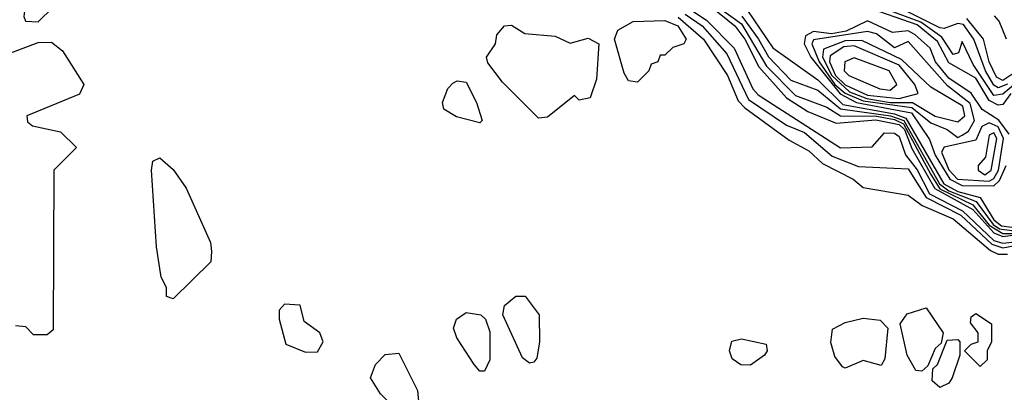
# Model space of a CAD drawing. Extents: x 2889633 to 3052318, y 540750 to 918690.
# Tile 528 of 656: x 2968604 to 2970788, y 841313 to 842138. Entities that reach past the tile are written whole.
import ezdxf

# ---------------------------------------------------------------- set-up
doc = ezdxf.new("R2010")
doc.units = 0

msp = doc.modelspace()

# ---------------------------------------------------------------- linework, layer by layer
at = {"layer": '0CON02XD'}
for points in [[(2968645, 842133.8), (2968677.5, 842165), (2968677.5, 842185), (2968665, 842192.5), (2968635, 842193.3), (2968617.5, 842175), (2968613.3, 842145), (2968617.5, 842135), (2968645, 842133.8)], [(2970095, 842208.8), (2970205, 842129.1), (2970260.9, 842035), (2970325, 841970), (2970395, 841944.4), (2970425, 841925.4), (2970505, 841924.4), (2970545, 841917.3), (2970565, 841907.3), (2970625.6, 841795.6), (2970645, 841763.9), (2970718.3, 841728.3), (2970755, 841683.3), (2970784.9, 841664.9), (2970805, 841664.8)], [(2970855, 842032.5), (2970785, 841973.3), (2970765, 841970.5), (2970718.9, 842038.9), (2970695, 842090), (2970686.7, 842065), (2970675, 842061.2), (2970649.6, 842099.6), (2970602.8, 842132.8), (2970495, 842172.5)], [(2970080.6, 842150.6), (2970117.8, 842125), (2970172.6, 842062.6), (2970221.2, 841961.2), (2970305, 841904.3), (2970345, 841888.6), (2970406.3, 841836.3), (2970465, 841812.9), (2970575, 841808.1), (2970614.7, 841744.7), (2970691.5, 841705), (2970760.8, 841640.8), (2970785, 841633.3), (2970812.1, 841637.9)], [(2970097.3, 842157.3), (2970127.4, 842137.4), (2970188.9, 842075), (2970230.6, 841985), (2970242, 841972), (2970425, 841854.3), (2970495, 841856.7), (2970522.5, 841887.5), (2970545, 841887.3), (2970555, 841879.4), (2970569.2, 841839.2), (2970595, 841805.4), (2970622.7, 841752.7), (2970695.4, 841715), (2970765, 841648.9), (2970785, 841643), (2970804.8, 841645.2)], [(2970140.6, 842165), (2970190.9, 842125), (2970212.9, 842095), (2970243.7, 842033.7), (2970305.3, 841965.3), (2970352.5, 841935), (2970415, 841908.9), (2970503.5, 841916.5), (2970555, 841906), (2970567, 841895), (2970583.1, 841853.1), (2970634.3, 841764.3), (2970718.2, 841718.1), (2970765, 841666), (2970785, 841657.9), (2970817.6, 841662.4)], [(2970218.9, 842158.9), (2970275, 842076), (2970375, 842005.4), (2970430.3, 841950.3), (2970545, 841929.6), (2970570, 841920), (2970654.2, 841775), (2970685, 841757.4), (2970734.7, 841744.7), (2970764.7, 841695), (2970781.7, 841681.7), (2970805, 841678.5)], [(2970803.1, 841975), (2970785, 841950.6), (2970775, 841949.1), (2970755, 841959.1), (2970725, 842008.5), (2970665, 842042.9), (2970640, 842090), (2970595, 842127), (2970495, 842161.2)], [(2970795, 841995.3), (2970775, 841987.3), (2970765, 841993.1), (2970746.2, 842025), (2970720.5, 842095), (2970697.6, 842127.6), (2970685, 842130), (2970655, 842118.5), (2970645, 842120.4), (2970555, 842165.4)], [(2969755, 841920), (2969675, 842000), (2969643, 842043), (2969640, 842055), (2969660, 842085), (2969662.5, 842105), (2969680, 842125), (2969695, 842126.2), (2969725, 842108), (2969791.7, 842101.7), (2969825, 842086.2), (2969865, 842097.5), (2969888.8, 842085), (2969883.6, 842006.4), (2969870, 841965), (2969845, 841960), (2969835, 841970), (2969775, 841922.5), (2969755, 841920)], [(2969975, 842000), (2969955, 842002.5), (2969945, 842020), (2969923.3, 842095), (2969931.2, 842115), (2969965, 842134), (2970035, 842136.4), (2970064, 842125), (2970082.5, 842095), (2970077.5, 842085), (2970053, 842077), (2970035, 842060), (2970025, 842060), (2970020, 842045), (2970005, 842040), (2970000, 842025), (2969975, 842000)], [(2970065, 842143.8), (2970121.4, 842095), (2970174, 842015), (2970198.3, 841958.3), (2970212.9, 841942.9), (2970311.1, 841871.1), (2970355, 841848), (2970385, 841820), (2970453.3, 841785), (2970475, 841766.7), (2970575, 841750), (2970606.4, 841726.4), (2970675, 841696.9), (2970757.3, 841627.3), (2970775, 841618.9), (2970795, 841618.9)], [(2970205.8, 842145.8), (2970243.1, 842095), (2970265, 842055.7), (2970315, 842004.2), (2970375, 841982.5), (2970425, 841941.1), (2970535.6, 841925.6), (2970565.4, 841915.3), (2970644.6, 841774.6), (2970665, 841758.9), (2970725.6, 841735.6), (2970763.3, 841685), (2970777.3, 841675), (2970805, 841671.3)], [(2970798.9, 841885), (2970776, 841916), (2970739.1, 841939.1), (2970715, 841975.6), (2970665, 842009.1), (2970636, 842045), (2970623.5, 842075), (2970590.5, 842105), (2970575, 842113.8), (2970540.2, 842110.2), (2970485, 842135.4), (2970437.5, 842112.5), (2970405, 842107.3), (2970365, 842112.3), (2970347.4, 842102.6), (2970344.6, 842085), (2970359.3, 842055), (2970424.4, 841974.4), (2970460.6, 841955), (2970582.1, 841932.1), (2970622.6, 841872.6), (2970635, 841838.1), (2970667.5, 841785), (2970695, 841771.1), (2970765, 841770)], [(2970805, 842016.9), (2970785, 842003.9), (2970771.3, 842011.3), (2970754.5, 842045), (2970741.9, 842095), (2970705, 842141.2)], [(2970792.9, 842095), (2970777.1, 842135), (2970766.6, 842146.6)], [(2970685, 841877.5), (2970695, 841882.5), (2970708.8, 841891.2), (2970722.5, 841915), (2970712.9, 841952.9), (2970662, 841992), (2970575, 842090), (2970545, 842075.8), (2970505, 842106.7), (2970485, 842111.9), (2970365, 842093.8), (2970361.5, 842085), (2970377.5, 842045), (2970412.3, 841995), (2970435, 841975.7), (2970475, 841958.3), (2970583.5, 841943.5), (2970625, 841910), (2970661.2, 841895), (2970685, 841877.5)], [(2968545, 842050), (2968645, 842088), (2968675, 842088.8), (2968699.3, 842069.3), (2968746.7, 841995), (2968737, 841973), (2968620, 841925), (2968621.7, 841911.7), (2968633, 841903), (2968695, 841890), (2968730, 841855), (2968680, 841805), (2968678.3, 841451.7), (2968665, 841440), (2968635, 841440), (2968618.3, 841458.3), (2968595, 841460)], [(2970685, 841911.9), (2970700.6, 841925), (2970696.5, 841946.5), (2970625, 841988.8), (2970560, 842050), (2970472.3, 842092.3), (2970435, 842091.1), (2970387.3, 842072.7), (2970384.7, 842055), (2970405.6, 842015), (2970445, 841978.6), (2970483.5, 841963.5), (2970535.2, 841954.8), (2970585, 841954.7), (2970635, 841924.5), (2970685, 841911.9)], [(2970555, 841963.5), (2970597.5, 841975), (2970590, 841995), (2970555, 842037.5), (2970455, 842080.7), (2970432.2, 842077.8), (2970401.7, 842058.3), (2970400.9, 842045), (2970414, 842015), (2970435, 841994.3), (2970485, 841971), (2970555, 841963.5)], [(2970535, 841982.5), (2970550, 841995), (2970533.1, 842025), (2970455, 842053.8), (2970434.5, 842045), (2970432.9, 842025), (2970443.1, 842015), (2970512, 841985), (2970535, 841982.5)], [(2969625, 841910), (2969573, 841923), (2969545, 841940), (2969542.5, 841955), (2969553.9, 841986.1), (2969565, 841997.5), (2969575, 842002.5), (2969595, 842000), (2969617.5, 841955), (2969630, 841915), (2969625, 841910)], [(2970755, 841780.9), (2970765, 841786.4), (2970775.3, 841805), (2970786.6, 841875), (2970775, 841901.2), (2970755, 841909.5), (2970738.6, 841901.4), (2970725, 841871.2), (2970655, 841856), (2970649.2, 841845), (2970665, 841805.8), (2970684.5, 841785), (2970755, 841780.9)], [(2970745, 841794.6), (2970759.4, 841805), (2970771.4, 841875), (2970765, 841887.5), (2970755, 841882.5), (2970746.2, 841833.8), (2970730, 841815), (2970730, 841805), (2970745, 841794.6)], [(2968945, 841520), (2968930, 841525), (2968930, 841545), (2968918.3, 841568.3), (2968907.5, 841635), (2968896.7, 841805), (2968900, 841825), (2968915, 841832.5), (2968945, 841806.7), (2968973.3, 841765), (2969027.5, 841645), (2969030, 841625), (2969028.3, 841601.7), (2968945, 841520)], [(2970765, 841770), (2970777.9, 841782.1), (2970792.3, 841815)], [(2969735, 841377.5), (2969719.3, 841389.3), (2969676.2, 841485), (2969680, 841505), (2969705, 841526.2), (2969725.8, 841525.8), (2969756.7, 841485), (2969757.5, 841425), (2969751.7, 841388.3), (2969745, 841380), (2969735, 841377.5)], [(2969238.3, 841401.7), (2969265, 841402.5), (2969277.5, 841425), (2969270, 841445), (2969235, 841470), (2969226.4, 841506.4), (2969191.7, 841508.3), (2969180, 841495), (2969180, 841475), (2969195, 841420), (2969238.3, 841401.7)], [(2970605, 841360), (2970591.7, 841361.7), (2970572.5, 841395), (2970557.5, 841465), (2970573, 841487), (2970615, 841500), (2970652.5, 841445), (2970648.3, 841421.7), (2970635, 841410), (2970618.3, 841371.7), (2970605, 841360)], [(2969635, 841360), (2969625, 841360), (2969612.5, 841375), (2969573.9, 841433.9), (2969566.7, 841455), (2969573.3, 841475), (2969595, 841490), (2969627.5, 841485), (2969637.5, 841475), (2969647, 841447), (2969647.5, 841385), (2969635, 841360)], [(2970435, 841366.7), (2970429.3, 841369.3), (2970412.3, 841392.3), (2970403.6, 841423.6), (2970407, 841453), (2970435, 841467.5), (2970475, 841477.5), (2970513, 841473), (2970530, 841455), (2970523, 841387), (2970515, 841372.5), (2970475, 841383.3), (2970435, 841366.7)], [(2970735, 841370), (2970700, 841405), (2970715, 841420), (2970730, 841425), (2970730, 841445), (2970713, 841467), (2970715, 841480), (2970725, 841487.5), (2970760, 841465), (2970760, 841425), (2970750, 841405), (2970750, 841385), (2970735, 841370)], [(2970225, 841373.3), (2970203.6, 841373.6), (2970185, 841387.5), (2970178.8, 841405), (2970184, 841426), (2970205, 841431.2), (2970260, 841420), (2970262.5, 841405), (2970256.7, 841395), (2970225, 841373.3)], [(2970645, 841323.8), (2970628.3, 841338.3), (2970630, 841365), (2970640, 841375), (2970661.7, 841428.3), (2970685, 841430), (2970690, 841425), (2970690, 841395), (2970672.5, 841345), (2970665, 841333.3), (2970645, 841323.8)], [(2969475, 841270), (2969465, 841280), (2969435, 841280), (2969405, 841310), (2969382.5, 841345), (2969393.3, 841375), (2969415, 841396.7), (2969445, 841400), (2969487, 841317), (2969490, 841285), (2969475, 841270)]]:
    msp.add_lwpolyline(points, dxfattribs=at)

doc.saveas('drawing.dxf')
